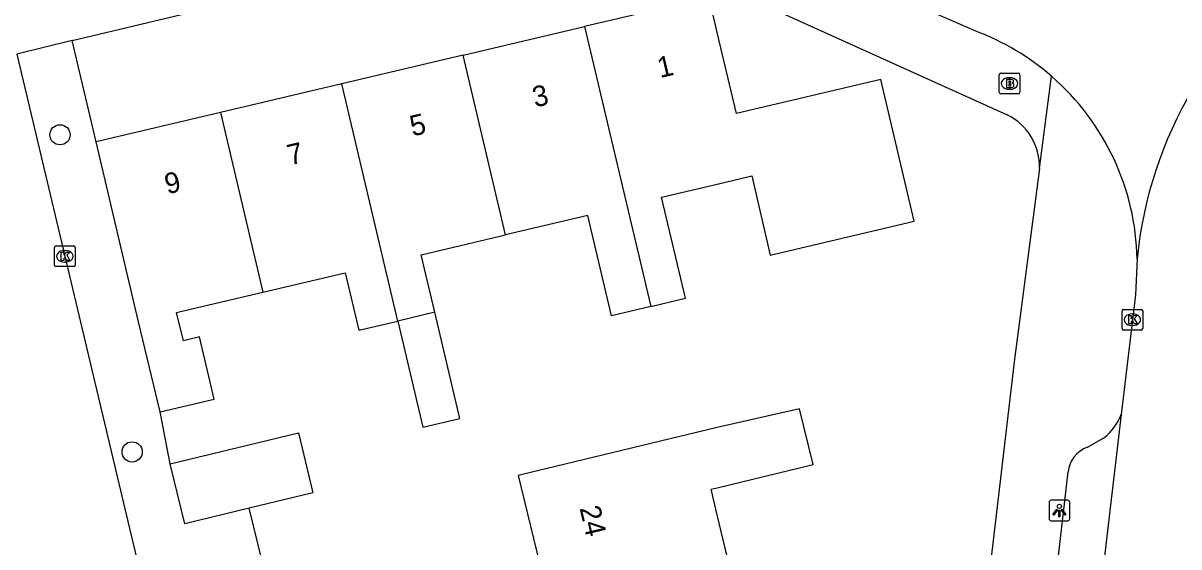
# Model space of a CAD drawing. Extents: x 158038 to 159242, y 380133 to 381214.
# Drawn here: x 158966.3 to 159022.4, y 380708.7 to 380734.1 of the extents above; entities that cross this region are included whole.
import ezdxf

# ---------------------------------------------------------------- set-up
doc = ezdxf.new("R2010")
doc.units = 0
for name, color, linetype in [('IMGEO_Boom', 7, 'Continuous'), ('IMGEO_Brandkraan', 7, 'Continuous'), ('IMGEO_Kolk', 7, 'Continuous'), ('IMGEO_Lichtpunt', 7, 'Continuous'), ('IMGEO_Muur', 7, 'Continuous'), ('IMGEO_Pand', 7, 'Continuous'), ('IMGEO_Pand_nummerreeks', 7, 'Continuous'), ('IMGEO_Parkeervlak_open', 7, 'Continuous'), ('IMGEO_Rijbaan_lokaal_gesloten', 7, 'Continuous'), ('IMGEO_Rijbaan_lokaal_open', 7, 'Continuous'), ('IMGEO_Voetpad_open', 7, 'Continuous')]:
    doc.layers.add(name, color=color, linetype=linetype)

msp = doc.modelspace()

# ---------------------------------------------------------------- linework, layer by layer
at = {"layer": 'IMGEO_Boom'}
for centre in [(158968.125, 380728.676), (158971.622, 380713.302)]:
    msp.add_circle(centre, 0.489, dxfattribs=at)
at = {"layer": 'IMGEO_Brandkraan'}
for p, q in [((159013.671, 380730.736), (159013.671, 380731.588)), ((159013.746, 380731.662), (159014.598, 380731.662)), ((159014.672, 380731.588), (159014.672, 380730.736)), ((159014.159, 380731.442), (159014.184, 380731.442)), ((159014.598, 380730.662), (159013.746, 380730.662)), ((159014.182, 380730.882), (159014.157, 380730.882))]:
    msp.add_line(p, q, dxfattribs=at)
for points in [[(159013.671, 380730.736), (159013.671, 380731.588)], [(159013.746, 380731.662), (159014.598, 380731.662)], [(159014.672, 380731.588), (159014.672, 380730.736)], [(159014.019, 380731.362), (159014.019, 380730.962), (159014.232, 380730.962)], [(159014.25, 380731.362), (159014.019, 380731.362)], [(159014.198, 380731.281), (159014.144, 380731.281), (159014.144, 380731.205)], [(159014.144, 380731.205), (159014.197, 380731.205)], [(159014.206, 380731.129), (159014.144, 380731.129), (159014.144, 380731.048)], [(159014.144, 380731.048), (159014.206, 380731.048)], [(159014.598, 380730.662), (159013.746, 380730.662)]]:
    msp.add_lwpolyline(points, dxfattribs=at)
for centre, radius, start, end in [((159013.748, 380731.586), 0.0765, 91.552, 178.448), ((159013.748, 380731.586), 0.0765, 91.552, 178.448), ((159014.596, 380731.586), 0.0765, 1.552, 88.448), ((159014.596, 380731.586), 0.0765, 1.552, 88.448), ((159014.199, 380731.243), 0.0379, 267.8285, 90.9355), ((159014.207, 380731.088), 0.0404, 269.8759, 90.5077), ((159014.238, 380731.213), 0.251, 268.6676, 293.5347), ((159014.254, 380731.217), 0.145, 59.4692, 91.5367), ((159014.279, 380731.264), 0.0922, 285.5137, 58.1501), ((159014.284, 380731.072), 0.105, 301.3115, 78.989), ((159013.748, 380730.738), 0.0765, 181.552, 268.448), ((159013.748, 380730.738), 0.0765, 181.552, 268.448), ((159014.596, 380730.738), 0.0765, 271.552, 358.448), ((159014.596, 380730.738), 0.0765, 271.552, 358.448)]:
    msp.add_arc(centre, radius, start, end, dxfattribs=at)
for centre, major_axis, ratio, start_param, end_param in [((159014.158, 380731.162), (-0.387, 0.002), 0.722429, 4.712389, 7.853982), ((159014.183, 380731.162), (-0.39, 0.002), 0.717154, 1.570796, 4.712389)]:
    msp.add_ellipse(centre, major_axis=major_axis, ratio=ratio, start_param=start_param, end_param=end_param, dxfattribs=at)
at = {"layer": 'IMGEO_Kolk'}
for p, q in [((158967.859, 380722.359), (158967.859, 380723.211)), ((158967.934, 380723.285), (158968.786, 380723.285)), ((158968.86, 380723.211), (158968.86, 380722.359)), ((158968.347, 380723.065), (158968.372, 380723.065)), ((158968.786, 380722.285), (158967.934, 380722.285)), ((158968.37, 380722.505), (158968.345, 380722.505)), ((159019.629, 380719.285), (159019.629, 380720.137)), ((159019.704, 380720.211), (159020.556, 380720.211)), ((159020.117, 380719.991), (159020.142, 380719.991)), ((159020.63, 380720.137), (159020.63, 380719.285)), ((159020.14, 380719.431), (159020.115, 380719.431)), ((159020.556, 380719.211), (159019.704, 380719.211))]:
    msp.add_line(p, q, dxfattribs=at)
for points in [[(158967.859, 380722.359), (158967.859, 380723.211)], [(158967.934, 380723.285), (158968.786, 380723.285)], [(158968.86, 380723.211), (158968.86, 380722.359)], [(158968.18, 380722.985), (158968.303, 380722.985), (158968.303, 380722.834), (158968.433, 380722.985), (158968.597, 380722.985), (158968.451, 380722.834), (158968.604, 380722.585), (158968.452, 380722.585), (158968.367, 380722.749), (158968.303, 380722.682), (158968.303, 380722.585), (158968.18, 380722.585), (158968.18, 380722.985)], [(158968.786, 380722.285), (158967.934, 380722.285)], [(159019.629, 380719.285), (159019.629, 380720.137)], [(159019.704, 380720.211), (159020.556, 380720.211)], [(159019.95, 380719.911), (159020.073, 380719.911), (159020.073, 380719.76), (159020.203, 380719.911), (159020.367, 380719.911), (159020.221, 380719.76), (159020.374, 380719.511), (159020.222, 380719.511), (159020.137, 380719.675), (159020.073, 380719.608), (159020.073, 380719.511), (159019.95, 380719.511), (159019.95, 380719.911)], [(159020.63, 380720.137), (159020.63, 380719.285)], [(159020.556, 380719.211), (159019.704, 380719.211)]]:
    msp.add_lwpolyline(points, dxfattribs=at)
for centre, start, end in [((158967.936, 380723.209), 91.552, 178.448), ((158967.936, 380723.209), 91.552, 178.448), ((158968.784, 380723.209), 1.552, 88.448), ((158968.784, 380723.209), 1.552, 88.448), ((158967.936, 380722.361), 181.552, 268.448), ((158967.936, 380722.361), 181.552, 268.448), ((158968.784, 380722.361), 271.552, 358.448), ((158968.784, 380722.361), 271.552, 358.448), ((159019.706, 380720.135), 91.552, 178.448), ((159019.706, 380720.135), 91.552, 178.448), ((159020.554, 380720.135), 1.552, 88.448), ((159020.554, 380720.135), 1.552, 88.448), ((159019.706, 380719.287), 181.552, 268.448), ((159019.706, 380719.287), 181.552, 268.448), ((159020.554, 380719.287), 271.552, 358.448), ((159020.554, 380719.287), 271.552, 358.448)]:
    msp.add_arc(centre, 0.0765, start, end, dxfattribs=at)
for centre, major_axis, ratio, start_param, end_param in [((158968.346, 380722.785), (-0.387, 0.002), 0.722429, 4.712389, 7.853982), ((158968.371, 380722.785), (-0.39, 0.002), 0.717154, 1.570796, 4.712389), ((159020.116, 380719.711), (-0.387, 0.002), 0.722429, 4.712389, 7.853982), ((159020.141, 380719.711), (-0.39, 0.002), 0.717154, 1.570796, 4.712389)]:
    msp.add_ellipse(centre, major_axis=major_axis, ratio=ratio, start_param=start_param, end_param=end_param, dxfattribs=at)
at = {"layer": 'IMGEO_Lichtpunt'}
for p, q in [((159016.092, 380710.866), (159016.092, 380710.059)), ((159016.092, 380710.866), (159016.092, 380710.059)), ((159016.994, 380710.961), (159016.186, 380710.961)), ((159016.994, 380710.961), (159016.186, 380710.961)), ((159017.088, 380710.059), (159017.088, 380710.866)), ((159017.088, 380710.059), (159017.088, 380710.866)), ((159016.186, 380709.965), (159016.994, 380709.965)), ((159016.186, 380709.965), (159016.994, 380709.965))]:
    msp.add_line(p, q, dxfattribs=at)
for points in [[(159016.466, 380710.53), (159016.505, 380710.502), (159016.317, 380710.24), (159016.279, 380710.267), (159016.466, 380710.53)], [(159016.568, 380710.482), (159016.615, 380710.482), (159016.615, 380710.16), (159016.568, 380710.16), (159016.568, 380710.482)], [(159016.678, 380710.502), (159016.716, 380710.529), (159016.903, 380710.267), (159016.864, 380710.239), (159016.678, 380710.502)]]:
    msp.add_lwpolyline(points, dxfattribs=at)
msp.add_circle((159016.591, 380710.664), 0.0994, dxfattribs=at)
for centre, start, end in [((159016.186, 380710.866), 90, 180), ((159016.186, 380710.866), 90, 180), ((159016.994, 380710.866), 0, 90), ((159016.994, 380710.866), 0, 90), ((159016.186, 380710.059), 180, 270), ((159016.186, 380710.059), 180, 270), ((159016.994, 380710.059), 270, 0), ((159016.994, 380710.059), 270, 360)]:
    msp.add_arc(centre, 0.0946, start, end, dxfattribs=at)
at = {"layer": 'IMGEO_Muur'}
msp.add_lwpolyline([(158973.473, 380712.725), (158972.978, 380715.238)], dxfattribs=at)
at = {"layer": 'IMGEO_Pand'}
for points in [[(158996.769, 380720.353), (158998.456, 380720.751), (158997.3, 380725.651), (159000, 380726.286), (159001.674, 380726.68), (159002.568, 380722.839), (159009.554, 380724.487), (159007.935, 380731.352), (159000.926, 380729.699), (159000, 380733.641), (158999.598, 380735.352), (158993.564, 380733.929)], [(158987.679, 380732.54), (158993.564, 380733.929)], [(158993.564, 380733.929), (158996.769, 380720.353)], [(158987.679, 380732.54), (158981.793, 380731.152)], [(158989.736, 380723.826), (158987.679, 380732.54)], [(158981.793, 380731.152), (158975.908, 380729.763)], [(158984.51, 380719.646), (158981.793, 380731.152)], [(158975.908, 380729.763), (158969.874, 380728.34)], [(158975.908, 380729.763), (158977.966, 380721.049)], [(158972.978, 380715.238), (158971.933, 380719.615), (158969.874, 380728.34)], [(158996.769, 380720.353), (158994.87, 380719.905), (158993.723, 380724.767), (158989.736, 380723.826)], [(158986.303, 380720.069), (158985.644, 380722.861), (158989.736, 380723.826)], [(158977.966, 380721.049), (158981.96, 380721.991), (158982.618, 380719.199), (158984.51, 380719.646)], [(158972.978, 380715.238), (158975.604, 380715.865), (158974.884, 380718.88), (158974.106, 380718.694), (158973.78, 380720.061), (158973.965, 380720.105), (158977.966, 380721.049)], [(158986.303, 380720.069), (158984.51, 380719.646)], [(158984.51, 380719.646), (158985.725, 380714.501), (158987.517, 380714.924), (158986.303, 380720.069)], [(159000.499, 380708.175), (159000, 380710.245), (158999.699, 380711.494), (159000, 380711.566), (159004.646, 380712.685), (159003.994, 380715.391), (159000, 380714.483), (158990.348, 380712.157), (158991.386, 380707.848), (158989.77, 380707.458), (158990.196, 380705.692)], [(158973.473, 380712.725), (158979.685, 380714.222), (158980.385, 380711.319), (158977.29, 380710.573)], [(158977.29, 380710.573), (158974.173, 380709.822), (158973.473, 380712.725)]]:
    msp.add_lwpolyline(points, dxfattribs=at)
at = {"layer": 'IMGEO_Parkeervlak_open'}
for points in [[(158969.874, 380728.34), (158968.709, 380733.245)], [(158973.473, 380712.725), (158972.978, 380715.238)], [(158979.735, 380700.644), (158977.29, 380710.573)]]:
    msp.add_lwpolyline(points, dxfattribs=at)
at = {"layer": 'IMGEO_Rijbaan_lokaal_gesloten'}
for points in [[(159020.362, 380722.654), (159020.273, 380720.918), (159019.589, 380715.111)], [(159019.589, 380715.111), (159017.201, 380694.78), (159015.676, 380682.305), (159014.457, 380672.189), (159012.954, 380658.756), (159009.244, 380628.483)]]:
    msp.add_lwpolyline(points, dxfattribs=at)
msp.add_arc((159039.971, 380720.782), 19.698, 123.7058, 174.5468, dxfattribs=at)
at = {"layer": 'IMGEO_Rijbaan_lokaal_open'}
for points in [[(159012.532, 380733.696), (159007.703, 380735.821), (159006.622, 380736.29), (159002.852, 380737.924), (159000, 380739.161), (158996.479, 380740.688)], [(158966.026, 380732.579), (158971.598, 380709.192), (158973.547, 380701.011), (158982.582, 380663.05)]]:
    msp.add_lwpolyline(points, dxfattribs=at)
for centre, radius, start, end in [((159008.302, 380722.392), 12.07, 49.0579, 69.4829), ((159008.301, 380722.4), 12.064, 1.2048, 49.0272)]:
    msp.add_arc(centre, radius, start, end, dxfattribs=at)
at = {"layer": 'IMGEO_Voetpad_open'}
for points in [[(158968.709, 380733.245), (158989.236, 380738.137)], [(158997.949, 380736.941), (159000, 380736.011), (159014.059, 380729.638)], [(158968.709, 380733.245), (158966.026, 380732.579)], [(159015.626, 380727.04), (159016.211, 380731.509)], [(159015.626, 380727.04), (159014.417, 380717.799), (159007.441, 380658.575), (159005.745, 380643.272)], [(159017.946, 380713.538), (159018.783, 380713.996)], [(159010.695, 380659.116), (159015.447, 380698.706), (159017.021, 380712.33)]]:
    msp.add_lwpolyline(points, dxfattribs=at)
for centre, radius, start, end in [((159012.829, 380727.124), 2.798, 358.2711, 63.9219), ((159016.704, 380716.347), 3.139, 311.4769, 336.799), ((159018.444, 380712.199), 1.429, 110.3813, 174.7341)]:
    msp.add_arc(centre, radius, start, end, dxfattribs=at)

# ---------------------------------------------------------------- texts
at = {"layer": 'IMGEO_Pand_nummerreeks'}
for s, rotation, p in [('1', 13.2736, (158997.221, 380731.421)), ('3', 13.2736, (158991.166, 380729.993)), ('5', 13.2754, (158985.221, 380728.59)), ('7', 13.2754, (158979.276, 380727.188)), ('9', 13.2736, (158973.331, 380725.786)), ('24', 283.4302, (158993.316, 380710.579))]:
    msp.add_text(s, height=1, rotation=rotation, dxfattribs=at).set_placement(p)

doc.saveas('drawing.dxf')
